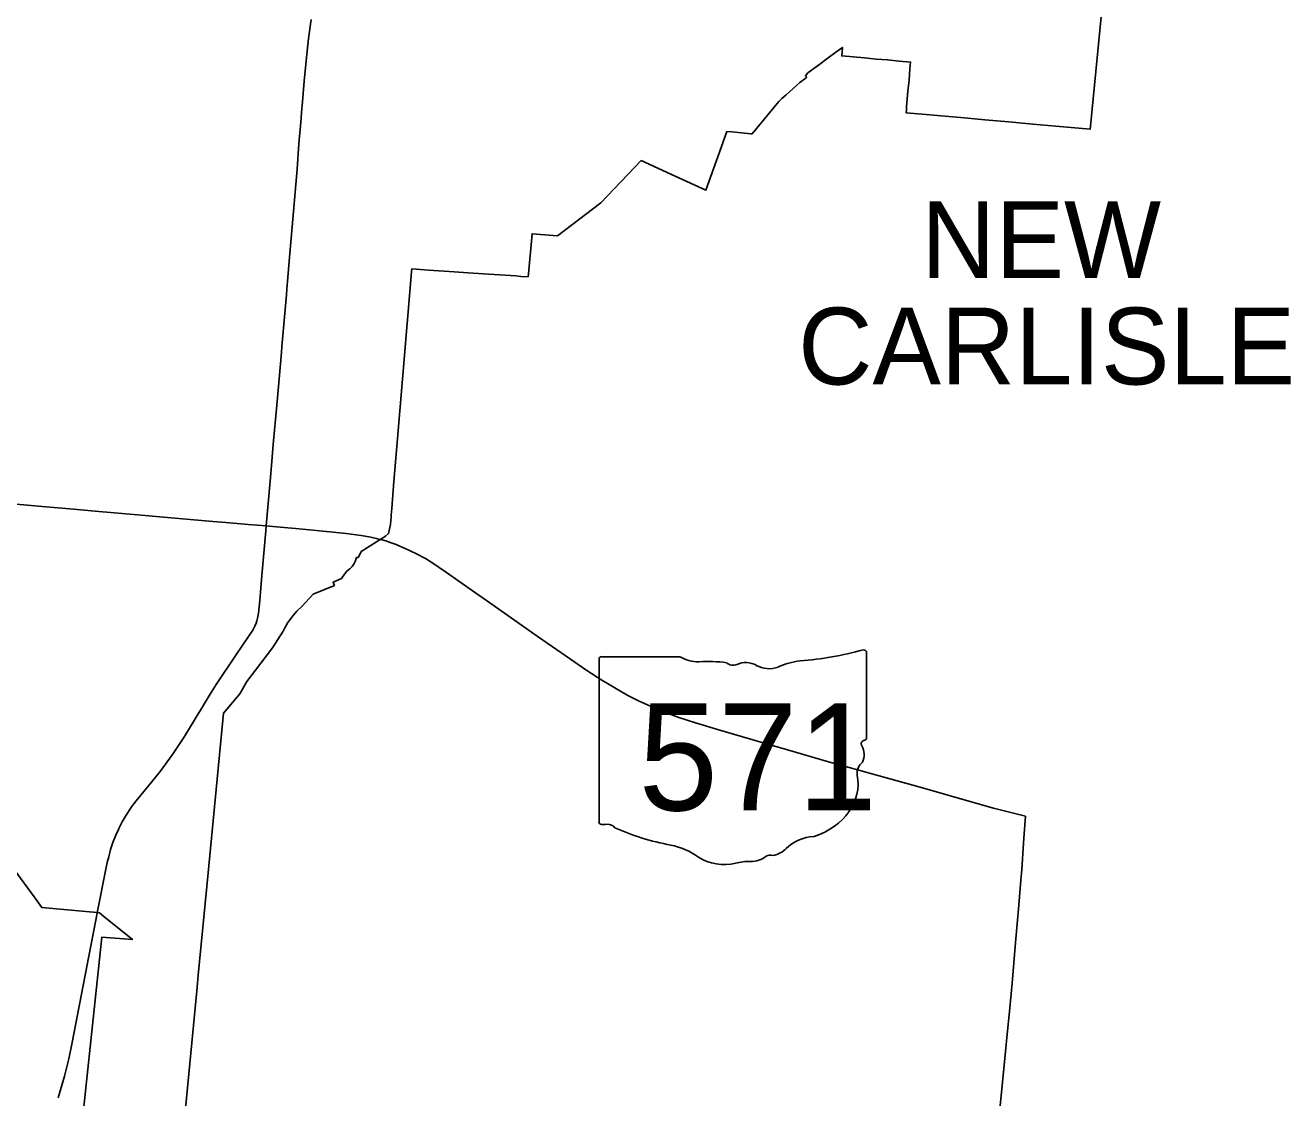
# Model space of a CAD drawing. Extents: x 0 to 34, y 0 to 22.
# Drawn here: x 6.046 to 6.1783, y 16.1285 to 16.2407 of the extents above; entities that cross this region are included whole.
import ezdxf

# ---------------------------------------------------------------- set-up
doc = ezdxf.new("R2010")
doc.units = 0
for name, color, linetype in [('GM_X_Corporation', 7, 'Continuous'), ('GM_X_Corporation_Text', 7, 'Continuous'), ('GM_X_State_Location', 7, 'Continuous'), ('GM_X_State_Route', 7, 'Continuous'), ('GM_X_State_Shield', 7, 'Continuous')]:
    doc.layers.add(name, color=color, linetype=linetype)

msp = doc.modelspace()

# ---------------------------------------------------------------- linework, layer by layer
at = {"layer": 'GM_X_Corporation'}
for points in [[(6.15991, 16.2559), (6.15738, 16.23013), (6.15735, 16.22981), (6.15377, 16.23013), (6.15137, 16.23035), (6.14883, 16.23058), (6.14635, 16.2308), (6.14384, 16.23103), (6.14339, 16.23107), (6.1422, 16.23117), (6.14098, 16.23128), (6.14021, 16.23135), (6.1381, 16.23154), (6.13813, 16.23186), (6.13815, 16.23202), (6.13816, 16.23218), (6.1383, 16.23381), (6.13841, 16.23496), (6.13851, 16.23612), (6.13857, 16.23684), (6.13737, 16.23695), (6.13617, 16.23706), (6.13497, 16.23716), (6.13377, 16.23727), (6.13257, 16.23738), (6.13137, 16.23748), (6.13145, 16.23838), (6.13074, 16.23786), (6.12995, 16.23728), (6.12894, 16.23653), (6.12784, 16.23572), (6.12758, 16.23539), (6.12771, 16.23525), (6.12765, 16.2352), (6.127, 16.23469), (6.12557, 16.23343), (6.12511, 16.23302), (6.12478, 16.23273), (6.12199, 16.22934), (6.12185, 16.22935), (6.12088, 16.22944), (6.11989, 16.22953), (6.11937, 16.22957), (6.11859, 16.22742), (6.11716, 16.22346), (6.11397, 16.22491), (6.11038, 16.22654), (6.10618, 16.22213), (6.10166, 16.21868), (6.09899, 16.21889), (6.09861, 16.2147), (6.09858, 16.21438), (6.09783, 16.21443), (6.0973, 16.21447), (6.09672, 16.21451), (6.09391, 16.2147), (6.09232, 16.21481), (6.09084, 16.21491), (6.08819, 16.21509), (6.08641, 16.21521), (6.08638, 16.21489), (6.08547, 16.2041), (6.08516, 16.20038), (6.08484, 16.19664), (6.08453, 16.19296), (6.08431, 16.19016), (6.08431, 16.19015), (6.08426, 16.18946), (6.08424, 16.18926), (6.08421, 16.18888), (6.08418, 16.18846), (6.08396, 16.18755), (6.08367, 16.18727), (6.08112, 16.18565), (6.08094, 16.18526), (6.08085, 16.1851), (6.08075, 16.185), (6.0807, 16.18501), (6.08064, 16.18502), (6.08048, 16.18459), (6.08039, 16.18439), (6.08019, 16.18409), (6.07993, 16.18385), (6.07961, 16.18359), (6.07936, 16.18327), (6.07906, 16.18281), (6.07818, 16.18244), (6.07831, 16.18211), (6.0772, 16.18165), (6.07608, 16.18118), (6.07492, 16.17989), (6.07439, 16.1794), (6.074, 16.17897), (6.07345, 16.17821), (6.07313, 16.17767), (6.07295, 16.17731), (6.07183, 16.17558), (6.07006, 16.17325), (6.06917, 16.17205), (6.06843, 16.17075), (6.06673, 16.16875), (6.06511, 16.15205), (6.06408, 16.14134), (6.06396, 16.14007), (6.06392, 16.13971), (6.06266, 16.12666)], [(6.05206, 16.1269), (6.05398, 16.1453), (6.0572, 16.14508), (6.05421, 16.14749), (6.05374, 16.14787), (6.05351, 16.14789), (6.05232, 16.148), (6.04772, 16.14842), (6.04702, 16.14938), (6.04367, 16.15396)]]:
    msp.add_lwpolyline(points, dxfattribs=at)
at = {"layer": 'GM_X_State_Route'}
msp.add_line((6.07644, 16.18785), (6.07742, 16.18774), dxfattribs=at)
for points in [[(6.07174, 16.19463), (6.07192, 16.19685), (6.07231, 16.20096), (6.07243, 16.20252), (6.07277, 16.20646), (6.07283, 16.2071), (6.07329, 16.21251), (6.07334, 16.21312), (6.07344, 16.21432), (6.07358, 16.21601), (6.07365, 16.21682), (6.07383, 16.21882), (6.07441, 16.22565), (6.07461, 16.22828), (6.0748, 16.23055), (6.07492, 16.23197), (6.07494, 16.23226), (6.07516, 16.23486), (6.07535, 16.23698), (6.07562, 16.23931), (6.07588, 16.24129)], [(6.07117, 16.18834), (6.0716, 16.19301), (6.07174, 16.19463)], [(6.03778, 16.1909), (6.03805, 16.19099), (6.03831, 16.19105), (6.03856, 16.19109), (6.03882, 16.19111), (6.03934, 16.19111), (6.04012, 16.19106), (6.04275, 16.19082), (6.04351, 16.19075), (6.04775, 16.19037), (6.04896, 16.19026), (6.05064, 16.19011), (6.05406, 16.18981), (6.05453, 16.18977), (6.05854, 16.18941), (6.06007, 16.18928), (6.06561, 16.18879), (6.06696, 16.18867), (6.0693, 16.18848), (6.07117, 16.18834)], [(6.07063, 16.18185), (6.07073, 16.18315), (6.07113, 16.18782), (6.07117, 16.18834)], [(6.07117, 16.18834), (6.07189, 16.18828), (6.07425, 16.18807), (6.07644, 16.18785)], [(6.07742, 16.18774), (6.0775, 16.18773), (6.07956, 16.18752), (6.0811, 16.18731), (6.08212, 16.18714), (6.0827, 16.18702), (6.0831, 16.18692)], [(6.0831, 16.18692), (6.08316, 16.18691), (6.0837, 16.18676), (6.08427, 16.18656), (6.08476, 16.18638), (6.08492, 16.18631)], [(6.08492, 16.18631), (6.08573, 16.18597), (6.08691, 16.1854), (6.08784, 16.18491), (6.08851, 16.1845), (6.09004, 16.18347), (6.09262, 16.18165), (6.09456, 16.18028), (6.09953, 16.17681), (6.10256, 16.17471), (6.10473, 16.17321), (6.10628, 16.1722), (6.10763, 16.17138), (6.10901, 16.1706), (6.11019, 16.17001), (6.11139, 16.16946), (6.11285, 16.16885), (6.11434, 16.1683), (6.11609, 16.16772), (6.11862, 16.16696), (6.12317, 16.16563), (6.1257, 16.1649), (6.13, 16.16365), (6.13356, 16.16267), (6.13364, 16.16265)], [(6.05886, 16.16114), (6.06008, 16.16264), (6.06139, 16.16441), (6.06196, 16.16526), (6.06264, 16.16631), (6.06408, 16.16867), (6.06421, 16.16888), (6.06527, 16.17061), (6.06594, 16.17174), (6.068, 16.17481), (6.06934, 16.17676), (6.06977, 16.17744), (6.07, 16.17785), (6.07014, 16.17816), (6.07022, 16.17841), (6.07029, 16.17868), (6.07038, 16.1792), (6.07052, 16.18052), (6.07063, 16.18185)], [(6.13364, 16.16265), (6.13945, 16.16103), (6.14005, 16.16087), (6.14441, 16.15961), (6.14723, 16.15881), (6.15059, 16.15796)], [(6.05457, 16.15312), (6.05471, 16.15372), (6.05491, 16.15448), (6.05516, 16.15523), (6.05545, 16.15597), (6.05573, 16.15658), (6.05577, 16.15668), (6.05613, 16.15738), (6.05653, 16.15806), (6.05708, 16.15888), (6.05711, 16.15894), (6.05759, 16.15956), (6.05886, 16.16114)], [(6.15059, 16.15796), (6.15043, 16.15566), (6.15035, 16.15458), (6.15019, 16.1524), (6.1501, 16.15126), (6.14989, 16.14867), (6.14956, 16.14474), (6.14918, 16.14051), (6.1489, 16.13753), (6.14867, 16.13517), (6.14851, 16.13337), (6.14804, 16.12873), (6.14759, 16.12428)], [(6.05351, 16.14785), (6.05442, 16.15244), (6.05457, 16.15312)], [(6.04944, 16.12851), (6.05008, 16.13079), (6.05053, 16.13258), (6.05087, 16.13412), (6.05283, 16.1444), (6.05336, 16.1471), (6.05351, 16.14785)]]:
    msp.add_lwpolyline(points, dxfattribs=at)
at = {"layer": 'GM_X_State_Shield'}
for p, q in [((6.13396, 16.16619), (6.13396, 16.17507)), ((6.10599, 16.17436), (6.10599, 16.15738)), ((6.11445, 16.17465), (6.10626, 16.17465)), ((6.13396, 16.16619), (6.13396, 16.16619))]:
    msp.add_line(p, q, dxfattribs=at)
for centre, major_axis, start_param, end_param in [((6.12399, 16.19781), (0.02966, 0), 4.814394, 5.042369), ((6.13365, 16.17511), (0.000311, 0), 6.141152, 7.989035), ((6.10631, 16.1744), (0.000324, 0), 1.712693, 3.28349), ((6.1164, 16.17662), (0.00314, 0), 4.042523, 4.731795), ((6.11745, 16.16512), (0.01128, 0), 1.404758, 1.657858), ((6.12001, 16.17449), (0.000907, 0), 3.836095, 5.185415), ((6.12134, 16.17252), (0.00189, 0), 0.950623, 2.079405), ((6.12377, 16.17521), (0.00227, 0), 4.081561, 5.145723), ((6.12778, 16.16947), (0.00597, 0), 1.699011, 2.107814), ((6.13389, 16.16554), (0.000482, 0), 1.883978, 3.671073), ((6.13363, 16.16615), (0.000333, 0), 5.05454, 6.418171), ((6.13082, 16.16441), (0.00289, 0), 5.934695, 6.695948), ((6.13507, 16.16247), (0.0021, 0), 2.387724, 3.262537), ((6.12566, 16.16134), (0.00742, 0), 5.101752, 6.440018), ((6.10631, 16.15734), (0.000327, 0), 3.00124, 4.508301), ((6.10636, 16.15908), (0.00249, 0), 4.665946, 4.897461), ((6.10687, 16.1564), (0.0009, 0), 0.519207, 1.627899), ((6.11823, 16.17166), (0.02142, 0), 4.195997, 4.488961), ((6.12879, 16.15261), (0.00406, 0), 1.647645, 2.488434), ((6.11184, 16.14975), (0.0067, 0), 0.823519, 1.323587), ((6.11909, 16.15631), (0.00425, 0), 4.026481, 4.996735), ((6.12186, 16.15504), (0.00227, 0), 4.691044, 5.507374), ((6.12391, 16.1534), (0.000638, 0), 1.147584, 2.315152), ((6.12364, 16.15573), (0.0024, 0), 4.937069, 5.64225), ((6.12155, 16.15044), (0.00349, 0), 1.495662, 1.94098)]:
    msp.add_ellipse(centre, major_axis=major_axis, ratio=0.8, start_param=start_param, end_param=end_param, dxfattribs=at)

# ---------------------------------------------------------------- texts
at = {"layer": 'GM_X_Corporation_Text'}
for s, p in [('NEW', (6.13969, 16.21424)), ('CARLISLE', (6.12682, 16.20312))]:
    msp.add_text(s, height=0.008037, rotation=0, dxfattribs=at).set_placement(p)
at = {"layer": 'GM_X_State_Location'}
for s in ['s', 'r']:
    msp.add_text(s, height=0.0000161, dxfattribs=at).set_placement((6.11966, 16.16474))
msp.add_text('571', height=0.0000161, rotation=0, dxfattribs=at).set_placement((6.11398, 16.16357))
at = {"layer": 'GM_X_State_Shield'}
msp.add_text('571', height=0.011189, dxfattribs=at).set_placement((6.11011, 16.15857))

doc.saveas('drawing.dxf')
